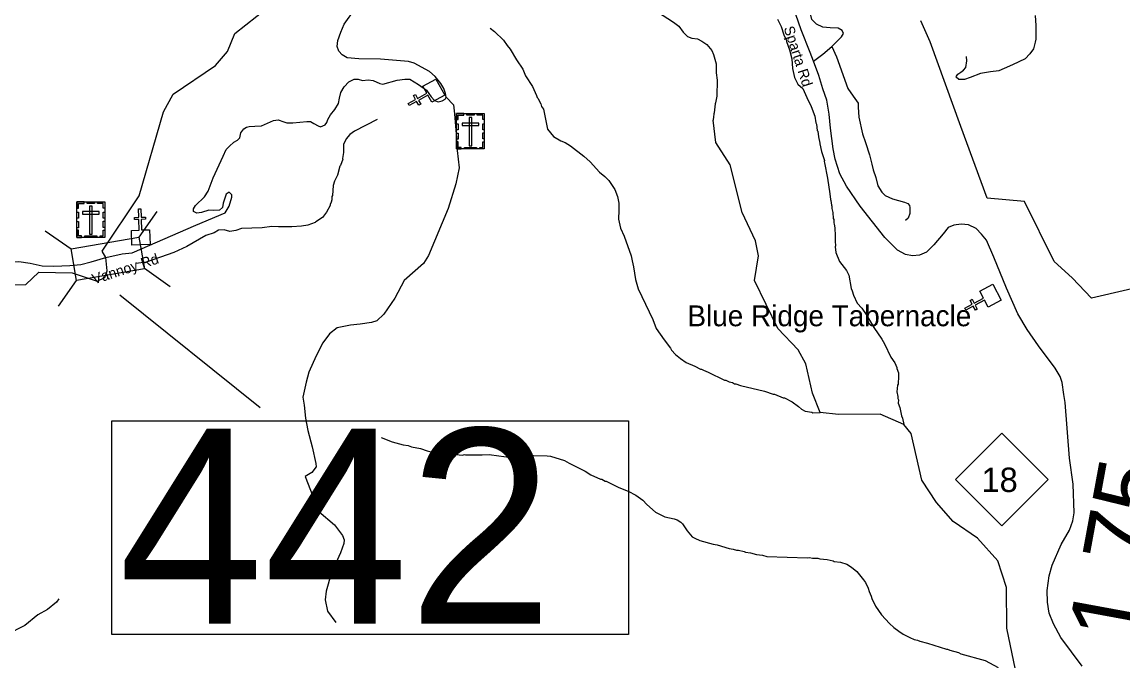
# Model space of a CAD drawing. Extents: x 1248224 to 1454986, y 825081 to 985870.
# Drawn here: x 1335721 to 1343636, y 950753 to 955344 of the extents above; entities that cross this region are included whole.
import ezdxf

# ---------------------------------------------------------------- set-up
doc = ezdxf.new("R2010")
doc.units = 0
for name, color, linetype in [('Exist Boundary Land Use Park State Division NC Parks and Recreation', 7, 'Continuous'), ('Exist Cultural Cemetery CELL', 7, 'Continuous'), ('Exist Cultural Church CELL', 7, 'Continuous'), ('Exist Cultural Church Label', 7, 'Continuous'), ('Exist Hydrographic Creek Single Shore', 7, 'Continuous'), ('Exist Hydrographic Misc Water Feature', 7, 'Continuous'), ('Exist Road Non-System Type 51', 7, 'Continuous'), ('Exist Road Primary NC Attributed', 7, 'Continuous'), ('Exist Road Primary NC Label', 7, 'Continuous'), ('Exist Road Primary NC Mileage Hundredths English Label', 7, 'Continuous'), ('Exist Road Primary NC Shield CELL', 7, 'Continuous'), ('Exist Road Primary NC Shield Number Label', 7, 'Continuous'), ('Exist Road Secondary Structure Standard Bridge CELL', 7, 'Continuous'), ('Exist Road Secondary Structure Standard Bridge Number Label', 7, 'Continuous'), ('Exist Road Secondary Type 41 Attributed', 7, 'Continuous'), ('Exist Road Secondary Type 51 Attributed', 7, 'Continuous'), ('Exist Road Secondary Type 51 Label', 7, 'Continuous')]:
    doc.layers.add(name, color=color, linetype=linetype)

msp = doc.modelspace()

# ---------------------------------------------------------------- linework, layer by layer
at = {"layer": 'Exist Boundary Land Use Park State Division NC Parks and Recreation'}
msp.add_lwpolyline([(1343927.7, 953479.8), (1343409.8, 953359.5), (1343269.8, 953505.5), (1343141.9, 953623.5), (1342928, 954055.8), (1342660.1, 954079.7), (1342470.2, 954593.9), (1342248.5, 955202.2), (1342182.5, 955352.3)], dxfattribs=at)
at = {"layer": 'Exist Cultural Cemetery CELL'}
for points in [[(1338845.4, 954643.4), (1338856.8, 954643.4), (1338856.8, 954675.6), (1338897.4, 954675.5), (1338897.4, 954686.7), (1338845.5, 954686.7)], [(1338845.5, 954686.7), (1339044.5, 954686.7), (1339044.5, 954432), (1338845.5, 954432)], [(1338919.5, 954686.7), (1338971.3, 954686.7), (1338971.3, 954675.3), (1338919.5, 954675.3)], [(1338954.5, 954657.4), (1338935.8, 954657.4), (1338935.8, 954454.6), (1338954.5, 954454.6)], [(1339044.6, 954643.3), (1339033.3, 954643.3), (1339033.3, 954675.5), (1338992.7, 954675.5), (1338992.7, 954686.6), (1339044.6, 954686.6)], [(1338845.4, 954569.2), (1338845.4, 954612.5), (1338856.8, 954612.5), (1338856.8, 954569.2)], [(1338886.3, 954618.6), (1338886.3, 954599.9), (1339004, 954599.9), (1339004, 954618.6)], [(1339033.2, 954570.2), (1339033.2, 954613.5), (1339044.6, 954613.5), (1339044.6, 954570.2)], [(1338845.4, 954502), (1338845.4, 954545.3), (1338856.8, 954545.3), (1338856.8, 954502)], [(1339033.2, 954504.3), (1339033.2, 954547.6), (1339044.6, 954547.6), (1339044.6, 954504.3)], [(1338878.5, 954432.1), (1338878.5, 954443.6), (1338856.5, 954443.6), (1338856.5, 954484), (1338845.4, 954484), (1338845.4, 954432.1)], [(1338902.9, 954443.5), (1338987.8, 954443.5), (1338987.8, 954432.1), (1338902.9, 954432.1)], [(1339011.4, 954432), (1339011.4, 954443.5), (1339033.4, 954443.5), (1339033.4, 954483.9), (1339044.5, 954483.9), (1339044.5, 954432)], [(1336116.4, 954051.2), (1336315.5, 954051.2), (1336315.5, 953796.6), (1336116.4, 953796.6)], [(1336116.4, 954007.9), (1336127.7, 954007.9), (1336127.7, 954040.1), (1336168.3, 954040.1), (1336168.3, 954051.2), (1336116.4, 954051.2)], [(1336190.4, 954051.2), (1336242.3, 954051.2), (1336242.3, 954039.8), (1336190.4, 954039.8)], [(1336225.4, 954021.9), (1336206.7, 954021.9), (1336206.7, 953819.1), (1336225.4, 953819.1)], [(1336315.5, 954007.9), (1336304.2, 954007.9), (1336304.2, 954040.1), (1336263.6, 954040.1), (1336263.6, 954051.2), (1336315.5, 954051.2)], [(1336116.4, 953933.8), (1336116.4, 953977.1), (1336127.7, 953977.1), (1336127.7, 953933.8)], [(1336157.2, 953983.2), (1336157.2, 953964.5), (1336274.9, 953964.5), (1336274.9, 953983.2)], [(1336304.1, 953934.8), (1336304.1, 953978.1), (1336315.5, 953978.1), (1336315.5, 953934.8)], [(1336116.3, 953866.5), (1336116.3, 953909.9), (1336127.7, 953909.9), (1336127.7, 953866.5)], [(1336304.1, 953868.9), (1336304.1, 953912.2), (1336315.5, 953912.2), (1336315.5, 953868.9)], [(1336149.4, 953796.7), (1336149.4, 953808.1), (1336127.4, 953808.1), (1336127.4, 953848.6), (1336116.3, 953848.6), (1336116.3, 953796.7)], [(1336173.8, 953808.1), (1336258.7, 953808.1), (1336258.7, 953796.7), (1336173.8, 953796.7)], [(1336282.3, 953796.6), (1336282.3, 953808.1), (1336304.3, 953808.1), (1336304.3, 953848.5), (1336315.5, 953848.5), (1336315.5, 953796.6)]]:
    msp.add_lwpolyline(points, close=True, dxfattribs=at)
at = {"layer": 'Exist Cultural Church CELL'}
for points in [[(1338666.2, 954768.1), (1338638.8, 954818), (1338572, 954781.4), (1338587.4, 954753.4), (1338573.4, 954745.7), (1338558, 954773.7), (1338505.3, 954744.8), (1338497.6, 954758.9), (1338550.3, 954787.8), (1338534.9, 954815.9), (1338548.9, 954823.5), (1338564.3, 954795.5), (1338631.1, 954832.1), (1338603.5, 954882.7), (1338696.8, 954933.8), (1338759.6, 954819.3)], [(1336507.3, 953847.1), (1336564.2, 953849.3), (1336561.3, 953925.4), (1336529.4, 953924.2), (1336528.8, 953940.2), (1336560.7, 953941.4), (1336558.5, 954001.5), (1336574.5, 954002.1), (1336576.8, 953942), (1336608.7, 953943.2), (1336609.3, 953927.2), (1336577.3, 953926), (1336580.2, 953849.9), (1336637.8, 953851.9), (1336641.7, 953745.6), (1336511.2, 953740.7)], [(1342667.5, 953295.6), (1342640.4, 953345.7), (1342573.4, 953309.6), (1342588.6, 953281.4), (1342574.5, 953273.8), (1342559.3, 953302), (1342506.4, 953273.5), (1342498.8, 953287.6), (1342551.7, 953316.1), (1342536.5, 953344.3), (1342550.6, 953351.9), (1342565.8, 953323.7), (1342632.8, 953359.8), (1342605.5, 953410.6), (1342699.2, 953461.1), (1342761.2, 953346.2)]]:
    msp.add_lwpolyline(points, close=True, dxfattribs=at)
at = {"layer": 'Exist Hydrographic Creek Single Shore'}
for points in [[(1336323.8, 953653), (1336296.2, 953697.4), (1336564.3, 954096.1), (1336737.8, 954698.8), (1336806.8, 954825.4), (1337112.9, 955032.7), (1337197.8, 955132.8), (1337250.9, 955263), (1337488.8, 955448.7)], [(1342888.2, 950574), (1342800.1, 950988.8), (1342798, 951281.1), (1342735.1, 951472.7), (1342589, 951636.6), (1342416, 951754.9), (1342294, 951892), (1342190, 952051.6), (1342113, 952388.1), (1342059.4, 952451.4), (1341891, 952527.1), (1341591, 952523.3), (1341458.8, 952537.3), (1341403, 952678), (1341357, 952889.1), (1341300.9, 952988.8), (1341153.9, 953142.7), (1340987, 953487.5), (1341015.9, 953664.2), (1340993, 953773), (1340897.9, 953975.2), (1340812.9, 954318.2), (1340707.9, 954478), (1340688.7, 954639.9)], [(1335532.8, 953452.5), (1335749.7, 953457.2), (1335841.6, 953546.6), (1336081.7, 953541.5), (1336260.5, 953482.7), (1336316.6, 953508.3), (1336334.5, 953556.8), (1336323.8, 953653)]]:
    msp.add_lwpolyline(points, dxfattribs=at)
at = {"layer": 'Exist Hydrographic Misc Water Feature'}
for points in [[(1340289.6, 955416.8), (1340404.8, 955343.4), (1340443.3, 955313.4), (1340474.4, 955270.7), (1340505.7, 955240), (1340537.4, 955227.3), (1340577.3, 955222.4), (1340609, 955207.7), (1340644.5, 955182.9), (1340679.5, 955140.1), (1340690.9, 955111.9), (1340710.6, 955042.7), (1340712, 954979.4), (1340718.9, 954927.2), (1340716.4, 954811.4), (1340707.4, 954763.6), (1340703.2, 954755.6), (1340697.8, 954691.7), (1340693.7, 954683.8), (1340693.2, 954659.9), (1340688.8, 954644), (1340688.7, 954639.9)], [(1341152.5, 955365.4), (1341179.3, 955312.8), (1341198, 955252.5), (1341217.2, 955212.1), (1341217, 955204.1), (1341239.6, 955143.6), (1341254.3, 955079.3), (1341260.7, 955011.1), (1341275.4, 954946.8), (1341298.4, 954898.3), (1341333.6, 954865.5), (1341362.3, 954800.8), (1341394.9, 954738.2), (1341421.3, 954667.5), (1341428.3, 954619.5), (1341432.1, 954611.4), (1341437.1, 954565.2), (1341441, 954559.2), (1341446.1, 954519), (1341457.1, 954474.8), (1341456, 954468.4), (1341467.9, 954414.5), (1341490.4, 954350), (1341488.3, 954342.1), (1341490.1, 954332.6)], [(1339087, 955299.8), (1339118.5, 955277.2), (1339183.2, 955213.7), (1339208.3, 955175.2), (1339229.7, 955148.6), (1339276.1, 955071.6), (1339320.6, 955006.6), (1339339.6, 954958.2), (1339390, 954881.1), (1339420.5, 954816.4), (1339424.2, 954802.4), (1339430, 954796.2), (1339451.2, 954755.7), (1339456.8, 954737.6), (1339470.4, 954719.3), (1339499.2, 954574.7), (1339542.1, 954521.3), (1339593.5, 954490.6), (1339625.2, 954477.9), (1339664.6, 954455), (1339761.1, 954380.9), (1339806.2, 954339.9), (1339872.5, 954266.4), (1339910.5, 954235.3), (1339939.2, 954204.8), (1339981.8, 954139.9), (1340000.8, 954091.6), (1340011.7, 954043.3), (1340012.6, 953991.3), (1340009.2, 953927.3), (1340023.8, 953863), (1340050.5, 953806.4), (1340099.5, 953665.4), (1340107.9, 953628.4)], [(1338274.2, 954642.9), (1338110.9, 954559.8), (1338078.4, 954536.5), (1338051.7, 954505.1), (1338032.8, 954463.6), (1338031.6, 954407.6), (1338025, 954364.8), (1338026.6, 954359.8), (1338010.3, 954313.2), (1338005.4, 954308.2), (1337988, 954242.7), (1337967.1, 954201.2), (1337958.4, 954169.3), (1337952.8, 954097.4), (1337948.6, 954089.5), (1337948.1, 954065.5), (1337943.8, 954049.6), (1337935.5, 954033.8), (1337935.3, 954025.8), (1337910.3, 953978.5), (1337881.4, 953939.1), (1337832.8, 953909.5), (1337828.7, 953904.2), (1337776.3, 953885.5), (1337731.2, 953877.6), (1337659.9, 953872), (1337564, 953872.2), (1337516, 953875.3), (1337446.7, 953866)], [(1341490.1, 954332.6), (1341511.6, 954221.6), (1341529.2, 954109.2), (1341532.3, 954069.2), (1341536.1, 954061.1), (1341539.4, 954029), (1341543.3, 954020.9), (1341542.9, 954004.9), (1341550.3, 953976.7), (1341553.4, 953932.7), (1341557.2, 953924.6), (1341556.6, 953900.6), (1341560.4, 953892.5), (1341563.9, 953864.5), (1341563.3, 953840.5), (1341567.2, 953832.5), (1341565.8, 953768.5), (1341569, 953736.4), (1341566.9, 953728.4), (1341572, 953688.3), (1341598.7, 953623.7), (1341649.2, 953558.6), (1341664.5, 953526.3), (1341682.4, 953429.8), (1341690, 953413.8), (1341697.4, 953381.6), (1341724.2, 953325), (1341757.4, 953288.3), (1341790.4, 953243.5), (1341844.3, 953150.3), (1341902.5, 953065.1), (1341921.8, 953032.6), (1341967.7, 952935.6), (1341994.8, 952895), (1342010.1, 952862.7), (1342009.9, 952854.7), (1342021.2, 952822.4), (1342022.7, 952798.4), (1342019.5, 952742.4), (1342015.3, 952734.5), (1342010.3, 952686.6), (1342017.6, 952654.5), (1342017.2, 952638.6), (1342021.1, 952630.5), (1342020.6, 952606.5), (1342031.8, 952574.2), (1342042.5, 952514), (1342050.2, 952497.8), (1342059.4, 952451.4)], [(1337446.7, 953866), (1337298.9, 953861.6), (1337258.5, 953846), (1337214.4, 953839.4), (1337174.6, 953851.7), (1337134.5, 953849.3), (1337102, 953829.4), (1337041.5, 953809.3), (1336905.5, 953732.4), (1336812.6, 953688.3), (1336614.7, 953619.2), (1336538.4, 953608.4)], [(1340107.9, 953628.4), (1340117.8, 953585), (1340131.8, 953494.6), (1340150.4, 953428.3), (1340255.6, 953205.9), (1340280.1, 953141.4), (1340336.4, 953060.1), (1340383.1, 953001.1), (1340390.8, 952986.9), (1340420.1, 952956.3), (1340455.4, 952925.5), (1340494.8, 952896.6), (1340558.2, 952871.2), (1340597.8, 952850.3), (1340605.8, 952850.2), (1340619.7, 952841.9), (1340653.4, 952829), (1340772.1, 952770.4), (1340780.1, 952770.2), (1340803.8, 952757.7), (1340827.7, 952753.2), (1340843.6, 952744.8), (1340851.6, 952744.7), (1340887.2, 952731.9), (1341058.4, 952692), (1341121.9, 952670.5), (1341129.9, 952670.4), (1341193.4, 952645), (1341201.4, 952644.8), (1341256.8, 952615.6), (1341303.9, 952580.5), (1341323.6, 952562.1), (1341351.3, 952547.5), (1341399.1, 952540.4), (1341407, 952536.2), (1341458.8, 952537.3)], [(1338303.1, 952357.8), (1338382.4, 952328.1), (1338462, 952306.3), (1338497.9, 952301.6), (1338521.7, 952292.9), (1338585.3, 952279.5), (1338633, 952262.5), (1338736.5, 952236.1), (1338816.5, 952238.4), (1338888.4, 952232.8), (1338902.4, 952236.4), (1338908.4, 952234.3), (1339028.3, 952233.6), (1339080.4, 952236.4), (1339148.2, 952226.6), (1339256, 952212.6), (1339288, 952215.8), (1339296, 952219.6), (1339312, 952219.2), (1339344.2, 952226.5), (1339384.2, 952225.7), (1339400.3, 952229.3), (1339496.3, 952227.1), (1339520.2, 952224.6), (1339621.6, 952194), (1339655.2, 952174.4)], [(1339655.2, 952174.4), (1339669.2, 952166.2), (1339769.8, 952117), (1339809.3, 952090.1), (1339880.5, 952058.6), (1339888.5, 952058.4), (1339912.3, 952045.9), (1339920.3, 952045.6), (1340011.4, 951999.6), (1340078.7, 951974.1), (1340134.1, 951944.9), (1340183.3, 951907.7), (1340212.6, 951877.1), (1340275.5, 951821.7), (1340342.7, 951788.2), (1340410.4, 951774.7), (1340430.3, 951768.2), (1340458, 951751.6), (1340469.7, 951739.4), (1340502.6, 951688.6), (1340539.7, 951645.8), (1340571.3, 951627.1), (1340579.3, 951626.9), (1340595, 951618.5), (1340690.5, 951592.5), (1340718.4, 951587.8), (1340805.8, 951561.8), (1340833.7, 951557.2), (1340857.5, 951548.7), (1340871.6, 951548.4), (1340913.3, 951539.5), (1340921.3, 951535.3), (1340957.2, 951530.5), (1341000.8, 951517.5), (1341044.7, 951512.5), (1341076.5, 951503.8), (1341368.4, 951495.3), (1341382.4, 951496.9), (1341404.3, 951492.4), (1341442.3, 951491.6), (1341456.2, 951487.3), (1341508.1, 951482.2), (1341551.9, 951473.1), (1341559.8, 951468.9), (1341605.7, 951463.9), (1341651.4, 951448.9), (1341683, 951428.2), (1341722.2, 951395.3), (1341770.9, 951336.3), (1341784.5, 951316), (1341803.6, 951275.5), (1341811.1, 951251.4), (1341826.4, 951219), (1341830.1, 951203), (1341856.8, 951146.4), (1341899.5, 951083.4), (1341958.1, 951022.1), (1341989.5, 950993.4), (1342024.9, 950966.6), (1342056.5, 950945.8), (1342103.9, 950920.8), (1342135.6, 950908.1), (1342159.5, 950903.6), (1342175.4, 950895.2), (1342231.1, 950882), (1342366.1, 950838.9), (1342374.1, 950838.8), (1342390, 950830.4), (1342453.5, 950813), (1342469.4, 950804.7), (1342644.3, 950756.7), (1342739.3, 950706.7)], [(1335985.9, 951200), (1335969.4, 951176.5), (1335904.1, 951123.6), (1335835.2, 951085.6), (1335741.3, 951007.1), (1335609.6, 950940.8)]]:
    msp.add_lwpolyline(points, dxfattribs=at)
at = {"layer": 'Exist Road Non-System Type 51'}
for points in [[(1343004.1, 955391.3), (1343008.3, 955318.8), (1343008.3, 955220.9), (1343005.5, 955199.5), (1342991.3, 955152), (1342967.2, 955115.1), (1342931.7, 955081), (1342842.3, 955037), (1342782.7, 955010), (1342742.9, 954993), (1342683.3, 954985.9), (1342610.9, 954974.5), (1342537.1, 954944.7), (1342496, 954930.5), (1342456.2, 954930.5), (1342436.4, 954948.9), (1342437.8, 954956), (1342449.1, 954970.2), (1342470.4, 954984.4), (1342490.3, 954998.6), (1342505.9, 955017.1), (1342514.4, 955065.4), (1342510.2, 955096.6)], [(1341543.9, 955168.9), (1341576.2, 955093), (1341658.5, 954867.2), (1341696.8, 954811.8), (1341730.9, 954762.1), (1341732.3, 954733.7), (1341738, 954659.8), (1341763.5, 954540.5), (1341784.8, 954478), (1341813.1, 954389.6), (1341830.1, 954322.8), (1341840, 954281.6), (1341859.9, 954226.2), (1341872.7, 954168), (1341901.1, 954121.1), (1341925.2, 954097), (1341977.7, 954072.9), (1342064.3, 954048.7), (1342088.3, 954039.1), (1342101.1, 954026.4), (1342103.9, 954010.7), (1342103.9, 953968.1), (1342092.6, 953935.5), (1342071.3, 953917)], [(1338824, 954748.5), (1338771.3, 954805.5)], [(1338824, 954748.5), (1338829.9, 954684.5), (1338845.4, 954510.7), (1338850.5, 954421.2), (1338864.3, 954297.3), (1338840.2, 954182), (1338785.2, 954004.7), (1338642.7, 953666.9), (1338608.3, 953608.4), (1338469, 953486.2), (1338402.1, 953359.7), (1338321.3, 953244.4), (1338271.4, 953196.2), (1338233.6, 953185.9), (1338152.8, 953172.1), (1338082.3, 953167), (1337987.7, 953146.3), (1337932.6, 953103.3), (1337884.5, 953037.9), (1337836.3, 952946.7), (1337783.8, 952828.7), (1337763.2, 952756.4), (1337739.1, 952649.7), (1337749.4, 952591.1), (1337758, 952498.2), (1337776.9, 952408.7), (1337807.9, 952291.7), (1337833.6, 952172.3), (1337835.3, 952148.2), (1337804.4, 952106.9), (1337757.9, 952079.4)], [(1337757.9, 952079.4), (1337856, 951826.4), (1337968.4, 951730.9), (1338024.3, 951655.5), (1338035.9, 951622.7), (1338034, 951597.6), (1338010.8, 951530), (1337943.3, 951381.2), (1337908.5, 951253.7), (1337900.8, 951191.9), (1337916.2, 951110.8), (1337978.2, 951029.1)]]:
    msp.add_lwpolyline(points, dxfattribs=at)
at = {"layer": 'Exist Road Primary NC Attributed'}
for points in [[(1341411.6, 955063.7), (1341387.7, 955124.3), (1341322.2, 955288.3), (1341285.1, 955397.6)], [(1343342.5, 950714.9), (1343190, 950921.2), (1343136.9, 951019.2), (1343106, 951097.6), (1343093.6, 951176), (1343091.5, 951260.6), (1343106, 951365.8), (1343126.6, 951442.1), (1343192.2, 951589.6), (1343252, 951692.7), (1343274.6, 951760.8), (1343284.9, 951818.5), (1343276.7, 952023.9), (1343252, 952209.5), (1343221.1, 952610.6), (1343210.8, 952668.3), (1343198.4, 952752.9), (1343184, 952796.2), (1343148.9, 952856), (1343027.9, 953018.2), (1342947.5, 953133.7), (1342879.5, 953247.2), (1342799.4, 953432.2), (1342706.7, 953654.9), (1342653.6, 953776.1), (1342618.5, 953819.4), (1342579.4, 953860.7), (1342525.8, 953887.5), (1342472.2, 953891.6), (1342420.7, 953885.4), (1342379.5, 953866.9), (1342342.4, 953823.5), (1342276.4, 953743.1), (1342222.8, 953691.5), (1342173.3, 953668.8), (1342121.8, 953664.7), (1342072.4, 953675), (1342014.6, 953703.9), (1341924, 953796.7), (1341746.7, 954021.6), (1341647.8, 954166), (1341600.7, 954253.5), (1341565.7, 954358.7), (1341553.3, 954433), (1341532.7, 954581.5), (1341522.4, 954682.6), (1341505.9, 954783.6), (1341479.1, 954864.1), (1341448.2, 954959), (1341411.6, 955063.7)]]:
    msp.add_lwpolyline(points, dxfattribs=at)
at = {"layer": 'Exist Road Primary NC Shield CELL'}
msp.add_lwpolyline([(1342431.7, 952056.9), (1342764.7, 952389.9), (1343097.7, 952056.9), (1342764.7, 951723.9)], close=True, dxfattribs=at)
at = {"layer": 'Exist Road Secondary Structure Standard Bridge CELL'}
for p, q in [((1336562.2, 953797.7), (1336692.7, 953982.6)), ((1335888.5, 953845), (1336073.5, 953714.5)), ((1336600.7, 953574.6), (1336785.6, 953444.1)), ((1335982.3, 953301.4), (1336112.8, 953486.3))]:
    msp.add_line(p, q, dxfattribs=at)
msp.add_lwpolyline([(1336073.5, 953714.5), (1336562, 953798.8), (1336601.4, 953570.6), (1336112.8, 953486.3)], close=True, dxfattribs=at)
at = {"layer": 'Exist Road Secondary Structure Standard Bridge Number Label'}
msp.add_line((1336424, 953385), (1337432.1, 952574.9), dxfattribs=at)
msp.add_lwpolyline([(1336366.2, 952479), (1340082.1, 952479), (1340082.1, 950942.6), (1336366.2, 950942.6)], close=True, dxfattribs=at)
at = {"layer": 'Exist Road Secondary Type 41 Attributed'}
for points in [[(1337064.9, 953991.8), (1337012.4, 953976.2), (1336977.9, 953971.9), (1336953.5, 953983.4), (1336953.5, 954002.1), (1336969.3, 954026.5), (1337033.9, 954088.3), (1337058.4, 954130), (1337094.2, 954225.6), (1337167.4, 954380.9), (1337189, 954428.3), (1337211.9, 954452.7), (1337245, 954480), (1337270.8, 954495.8), (1337288, 954511.7), (1337295.2, 954549), (1337315.3, 954576.3), (1337334, 954587.8), (1337354.1, 954593.6), (1337394.3, 954596.5), (1337443.6, 954597.4), (1337528.4, 954636.2), (1337562.8, 954641.9), (1337603.1, 954626.1), (1337624.6, 954618.9), (1337667.7, 954618.9), (1337768.2, 954630.4), (1337794.1, 954630.4), (1337819.9, 954614.6), (1337850.1, 954598.8), (1337865.9, 954591.6), (1337900.3, 954606), (1337911.8, 954621.8), (1337919, 954643.4), (1337937.7, 954677.9), (1337970.7, 954716.7), (1337996.6, 954759.8), (1338003.7, 954797.2), (1338012.4, 954838.9), (1338037.5, 954878.8), (1338070.5, 954914.8), (1338107.8, 954933.5), (1338138, 954933.5), (1338169.6, 954923.4), (1338209.8, 954929.2), (1338245.7, 954924.8), (1338293.1, 954903.3), (1338316.1, 954897.5), (1338418, 954926.3), (1338474, 954934.9), (1338509.9, 954933.5), (1338571.7, 954894.7), (1338629.1, 954854.4), (1338662.2, 954807), (1338686.6, 954781.1), (1338712.4, 954771), (1338741.2, 954778.2), (1338762.7, 954789.7), (1338771.3, 954805.5), (1338765.6, 954831.4), (1338754.1, 954865.9), (1338731.1, 954903.3), (1338690.9, 954952.2), (1338649.3, 954988.1), (1338539.4, 955049.3), (1338499.2, 955060.8), (1338298.1, 955076.6), (1338143, 955079.5), (1338058.3, 955088.1), (1338023.8, 955109.7), (1337999.4, 955135.5), (1337986.5, 955168.6), (1337990.8, 955211.7), (1338013.8, 955270.7), (1338038, 955329.1), (1338117, 955439.7)], [(1336323.8, 953653), (1336441.8, 953679.5), (1336513.4, 953685.3), (1336970.4, 953883.9), (1337182.2, 953974), (1337210.6, 954022.2), (1337229.3, 954085.5), (1337230.7, 954102.7), (1337209.2, 954121.4), (1337189.1, 954107), (1337167.5, 954043.8), (1337161.8, 954010.7), (1337140.2, 953993.5), (1337098.6, 953990.6), (1337064.9, 953991.8)], [(1334239.4, 953126.8), (1334420.5, 953202.2), (1334678.5, 953301.9), (1334803.6, 953365.8), (1334903.2, 953429.7), (1334984.9, 953465.4), (1335064.1, 953488.4), (1335140.7, 953493.5), (1335247.9, 953498.7), (1335324.5, 953503.8), (1335439.5, 953539.5), (1335551.8, 953598.3), (1335615.7, 953618.8), (1335697.4, 953623.9), (1335779.1, 953611.1), (1335865.9, 953593.2), (1335950.2, 953590.7), (1336065.5, 953595.9), (1336144.7, 953602.3), (1336217.4, 953621.5), (1336323.8, 953653)]]:
    msp.add_lwpolyline(points, dxfattribs=at)
at = {"layer": 'Exist Road Secondary Type 51 Attributed'}
msp.add_lwpolyline([(1341411.6, 955063.7), (1341479, 955113.1), (1341543.9, 955168.9), (1341612.6, 955239), (1341626.9, 955261.1), (1341617.8, 955283.1), (1341589.3, 955300), (1341529.6, 955302.6), (1341477.7, 955307.8), (1341433.6, 955329.9), (1341398.6, 955363), (1341376.6, 955453.9), (1341386.9, 955521.4), (1341414.2, 955605.8), (1341459.6, 955669.4), (1341538.6, 955736.1), (1341587.9, 955765.9), (1341632.1, 955814), (1341664.5, 955876.3), (1341651.5, 955897.1), (1341616.5, 955912.7), (1341538.6, 955928.2), (1341503.6, 955945.1)], dxfattribs=at)

# ---------------------------------------------------------------- texts
at = {"layer": 'Exist Cultural Church Label'}
msp.add_text('Blue Ridge Tabernacle', height=150, dxfattribs=at).set_placement((1340504.7, 953158.2))
at = {"layer": 'Exist Road Primary NC Label'}
msp.add_text('Sparta Rd', height=75, rotation=287.93116, dxfattribs=at).set_placement((1341195.7, 955301.5))
at = {"layer": 'Exist Road Primary NC Mileage Hundredths English Label'}
msp.add_text('1.75', height=500, rotation=79.56138, dxfattribs=at).set_placement((1343731.1, 950865.4))
at = {"layer": 'Exist Road Primary NC Shield Number Label'}
msp.add_text('18', height=175, dxfattribs=at).set_placement((1342618.9, 951967.2))
at = {"layer": 'Exist Road Secondary Structure Standard Bridge Number Label'}
msp.add_text('442', height=1400, dxfattribs=at).set_placement((1336416.4, 951021.7))
at = {"layer": 'Exist Road Secondary Type 51 Label'}
msp.add_text('Vannoy Rd', height=75, rotation=18.03402, dxfattribs=at).set_placement((1336239, 953458.6))

doc.saveas('drawing.dxf')
